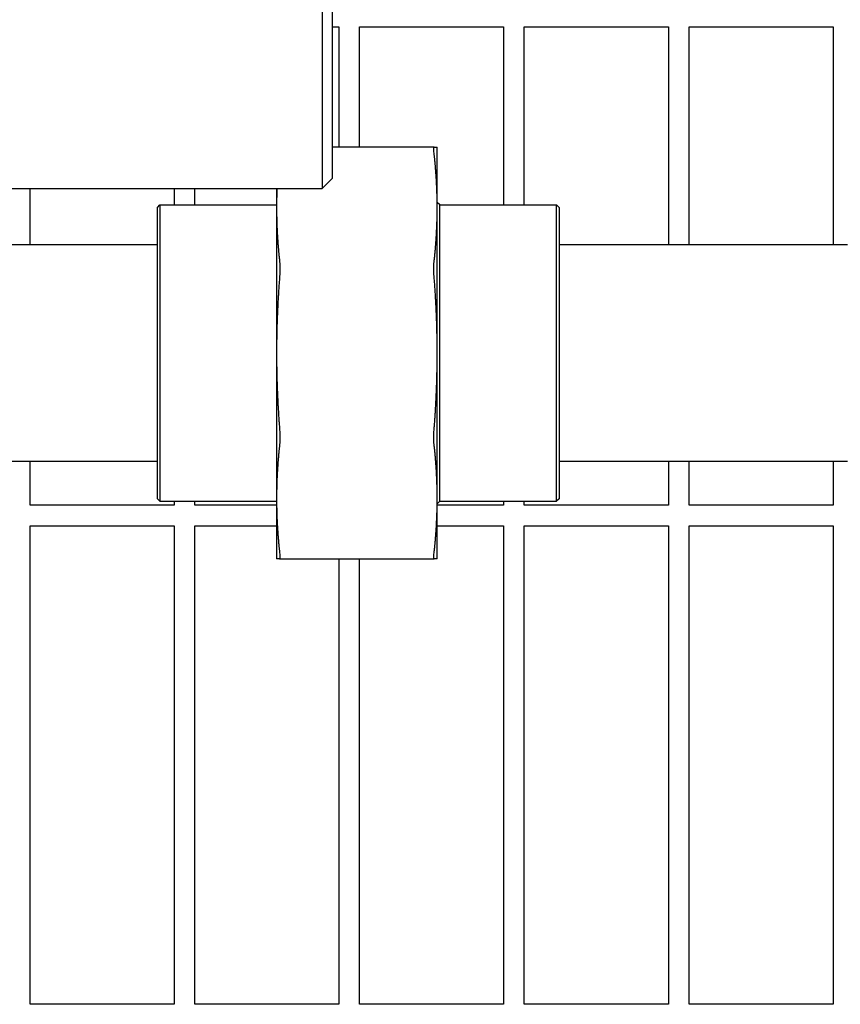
# Model space of a CAD drawing. Header units: inches. Extents: x 5 to 1128, y -85 to 748.
# Tile 648 of 656: x 748.61 to 753.59, y 567.23 to 573.21. Entities that reach past the tile are written whole.
import ezdxf

# ---------------------------------------------------------------- set-up
doc = ezdxf.new("R2010")
doc.units = ezdxf.units.IN
doc.header["$LTSCALE"] = 32
doc.header["$MEASUREMENT"] = 0
doc.layers.add('Visible (ANSI)', color=7, linetype='Continuous', lineweight=30)

msp = doc.modelspace()

# ---------------------------------------------------------------- linework, layer by layer
at = {"layer": 'Visible (ANSI)'}
for p, q in [((750.44651, 592.18969), (750.44651, 572.18978)), ((750.50901, 572.25228), (750.50901, 592.12719)), ((750.50901, 573.17228), (750.54813, 573.17228)), ((750.54813, 573.17228), (750.54813, 572.43978)), ((750.67313, 572.43978), (750.67313, 573.17228)), ((750.67313, 573.17228), (751.54813, 573.17228)), ((751.54813, 573.17228), (751.54813, 572.08978)), ((751.67313, 572.08978), (751.67313, 573.17228)), ((751.67313, 573.17228), (752.54813, 573.17228)), ((752.54813, 573.17228), (752.54813, 571.84728)), ((752.67313, 571.84728), (752.67313, 573.17228)), ((752.67313, 573.17228), (753.54813, 573.17228)), ((753.54813, 573.17228), (753.54813, 571.84728)), ((751.12609, 572.43978), (750.50901, 572.43978)), ((751.14472, 572.07366), (751.14472, 572.43978)), ((750.50901, 572.25228), (750.44651, 572.18978)), ((747.54457, 572.18978), (750.44651, 572.18978)), ((748.67313, 571.84728), (748.67313, 572.18978)), ((749.54813, 572.18978), (749.54813, 572.08978)), ((749.67313, 572.08978), (749.67313, 572.18978)), ((750.16972, 572.18978), (750.16972, 572.07366)), ((751.15972, 572.08978), (751.14472, 572.10478)), ((749.44622, 572.07415), (749.46185, 572.08978)), ((749.44622, 570.3054), (749.44622, 572.07415)), ((749.46185, 572.08978), (749.46185, 570.28978)), ((749.46185, 572.08978), (750.16972, 572.08978)), ((750.16972, 572.07366), (750.16972, 571.18978)), ((751.14472, 571.18978), (751.14472, 572.07366)), ((751.15972, 570.28978), (751.15972, 572.08978)), ((751.15972, 572.08978), (751.8691, 572.08978)), ((751.8691, 570.28978), (751.8691, 572.08978)), ((751.88472, 572.07415), (751.8691, 572.08978)), ((751.88472, 572.07415), (751.88472, 570.3054)), ((749.44622, 571.84728), (747.94622, 571.84728)), ((753.63472, 571.84728), (751.88472, 571.84728)), ((750.16972, 571.18978), (750.16972, 570.3059)), ((751.14472, 570.3059), (751.14472, 571.18978)), ((749.44622, 570.53228), (747.94622, 570.53228)), ((748.67313, 570.26603), (748.67313, 570.53228)), ((753.63472, 570.53228), (751.88472, 570.53228)), ((752.54813, 570.53228), (752.54813, 570.26603)), ((752.67313, 570.26603), (752.67313, 570.53228)), ((753.54813, 570.53228), (753.54813, 570.26603)), ((749.44622, 570.3054), (749.46185, 570.28978)), ((750.16972, 570.3059), (750.16972, 569.93978)), ((751.14472, 569.93978), (751.14472, 570.3059)), ((751.88472, 570.3054), (751.8691, 570.28978)), ((749.54813, 570.26603), (748.67313, 570.26603)), ((749.46185, 570.28978), (750.16972, 570.28978)), ((749.54813, 570.28978), (749.54813, 570.26603)), ((749.67313, 570.26603), (749.67313, 570.28978)), ((750.16972, 570.26603), (749.67313, 570.26603)), ((751.15972, 570.28978), (751.14472, 570.27478)), ((751.54813, 570.26603), (751.14472, 570.26603)), ((751.15972, 570.28978), (751.8691, 570.28978)), ((751.54813, 570.28978), (751.54813, 570.26603)), ((751.67313, 570.26603), (751.67313, 570.28978)), ((752.54813, 570.26603), (751.67313, 570.26603)), ((753.54813, 570.26603), (752.67313, 570.26603)), ((748.67313, 567.23478), (748.67313, 570.14103)), ((748.67313, 570.14103), (749.54813, 570.14103)), ((749.54813, 570.14103), (749.54813, 567.23478)), ((749.67313, 567.23478), (749.67313, 570.14103)), ((749.67313, 570.14103), (750.16972, 570.14103)), ((751.14472, 570.14103), (751.54813, 570.14103)), ((751.54813, 570.14103), (751.54813, 567.23478)), ((751.67313, 567.23478), (751.67313, 570.14103)), ((751.67313, 570.14103), (752.54813, 570.14103)), ((752.54813, 570.14103), (752.54813, 567.23478)), ((752.67313, 567.23478), (752.67313, 570.14103)), ((752.67313, 570.14103), (753.54813, 570.14103)), ((753.54813, 570.14103), (753.54813, 567.23478)), ((750.18835, 569.93978), (751.12609, 569.93978)), ((750.54813, 569.93978), (750.54813, 567.23478)), ((750.67313, 567.23478), (750.67313, 569.93978)), ((749.54813, 567.23478), (748.67313, 567.23478)), ((750.54813, 567.23478), (749.67313, 567.23478)), ((751.54813, 567.23478), (750.67313, 567.23478)), ((752.54813, 567.23478), (751.67313, 567.23478)), ((753.54813, 567.23478), (752.67313, 567.23478))]:
    msp.add_line(p, q, dxfattribs=at)
for points, knots in [([(751.12609, 572.40317), (751.12481, 572.41492), (751.12418, 572.42422), (751.12418, 572.43631), (751.12481, 572.43978), (751.12609, 572.43978)], [1.29972856, 1.29972856, 1.29972856, 1.29972856, 1.42007803, 1.42007803, 1.54042751, 1.54042751, 1.54042751, 1.54042751]), ([(750.18835, 571.74416), (750.18964, 571.73241), (750.19027, 571.7182), (750.19027, 571.68901), (750.18964, 571.67239), (750.18835, 571.65577)], [0.39703999, 0.39703999, 0.39703999, 0.39703999, 0.51738947, 0.51738947, 0.63773894, 0.63773894, 0.63773894, 0.63773894]), ([(751.12609, 571.65577), (751.12481, 571.67239), (751.12418, 571.68901), (751.12418, 571.7182), (751.12481, 571.73241), (751.12609, 571.74416)], [1.29972856, 1.29972856, 1.29972856, 1.29972856, 1.42007803, 1.42007803, 1.54042751, 1.54042751, 1.54042751, 1.54042751]), ([(750.18835, 570.72379), (750.18964, 570.70717), (750.19027, 570.69055), (750.19027, 570.66136), (750.18964, 570.64715), (750.18835, 570.6354)], [1.29972856, 1.29972856, 1.29972856, 1.29972856, 1.42007803, 1.42007803, 1.54042751, 1.54042751, 1.54042751, 1.54042751]), ([(751.12609, 570.6354), (751.12481, 570.64715), (751.12418, 570.66136), (751.12418, 570.69055), (751.12481, 570.70717), (751.12609, 570.72379)], [0.39703999, 0.39703999, 0.39703999, 0.39703999, 0.51738947, 0.51738947, 0.63773894, 0.63773894, 0.63773894, 0.63773894]), ([(750.18835, 569.97639), (750.18964, 569.96464), (750.19027, 569.95534), (750.19027, 569.94325), (750.18964, 569.93978), (750.18835, 569.93978)], [0.39703999, 0.39703999, 0.39703999, 0.39703999, 0.51738947, 0.51738947, 0.63773894, 0.63773894, 0.63773894, 0.63773894]), ([(751.12609, 569.93978), (751.12481, 569.93978), (751.12418, 569.94325), (751.12418, 569.95534), (751.12481, 569.96464), (751.12609, 569.97639)], [1.29972856, 1.29972856, 1.29972856, 1.29972856, 1.42007803, 1.42007803, 1.54042751, 1.54042751, 1.54042751, 1.54042751])]:
    msp.add_open_spline(points, degree=3, knots=knots, dxfattribs=at)
for points, weights in [([(751.12609, 572.43978), (751.14472, 572.43978), (751.14472, 572.43978)], [1.07707509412, 1.05512060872, 1]), ([(751.14472, 572.07366), (751.14472, 572.23306), (751.12609, 572.40317)], [1, 1.05512060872, 1.07707509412]), ([(750.17211, 572.18978), (750.16972, 572.13147), (750.16972, 572.07366)], [1.03455419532, 1.01931287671, 1]), ([(750.16972, 572.07366), (750.16972, 571.91427), (750.18835, 571.74416)], [1, 1.05512060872, 1.07707509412]), ([(751.12609, 571.74416), (751.14472, 571.91427), (751.14472, 572.07366)], [1.07707509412, 1.05512060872, 1]), ([(750.18835, 571.65577), (750.16972, 571.4152), (750.16972, 571.18978)], [1.07707509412, 1.05512060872, 1]), ([(751.14472, 571.18978), (751.14472, 571.4152), (751.12609, 571.65577)], [1, 1.05512060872, 1.07707509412]), ([(750.16972, 571.18978), (750.16972, 570.96436), (750.18835, 570.72379)], [1, 1.05512060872, 1.07707509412]), ([(751.12609, 570.72379), (751.14472, 570.96436), (751.14472, 571.18978)], [1.07707509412, 1.05512060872, 1]), ([(750.18835, 570.6354), (750.16972, 570.46529), (750.16972, 570.3059)], [1.07707509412, 1.05512060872, 1]), ([(751.14472, 570.3059), (751.14472, 570.46529), (751.12609, 570.6354)], [1, 1.05512060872, 1.07707509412]), ([(750.16972, 570.3059), (750.16972, 570.1465), (750.18835, 569.97639)], [1, 1.05512060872, 1.07707509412]), ([(751.12609, 569.97639), (751.14472, 570.1465), (751.14472, 570.3059)], [1.07707509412, 1.05512060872, 1]), ([(750.18835, 569.93978), (750.16972, 569.93978), (750.16972, 569.93978)], [1.07707509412, 1.05512060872, 1]), ([(751.14472, 569.93978), (751.14472, 569.93978), (751.12609, 569.93978)], [1, 1.05512060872, 1.07707509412])]:
    msp.add_rational_spline(points, weights, degree=2, dxfattribs=at)

doc.saveas('drawing.dxf')
